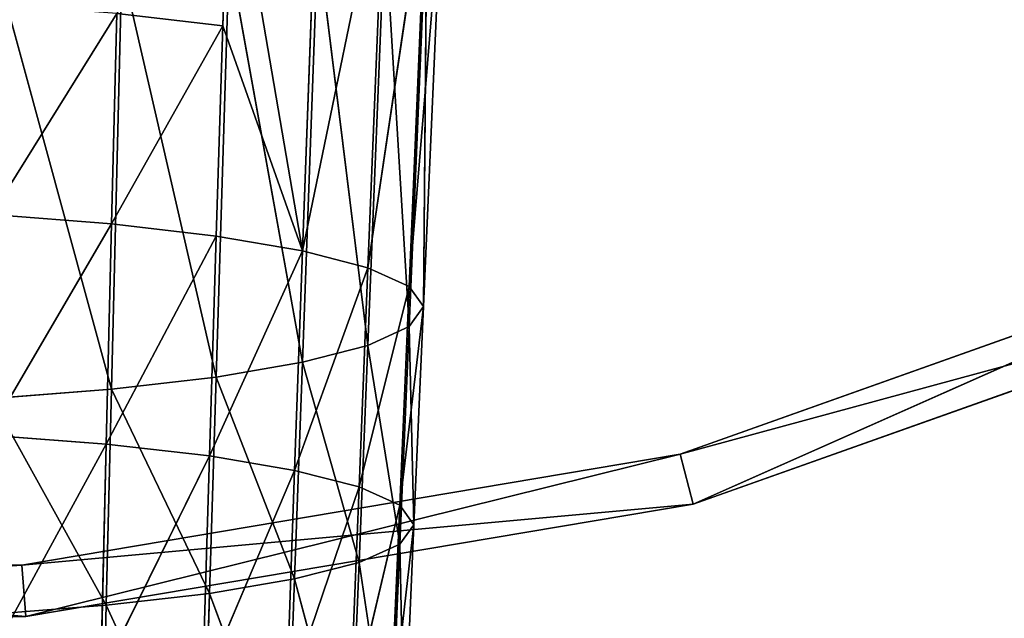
# Model space of a CAD drawing. Extents: x 382 to 531, y 0 to 277.
# Tile 427 of 656: x 463 to 482, y 90 to 102. Entities that reach past the tile are written whole.
import ezdxf

# ---------------------------------------------------------------- set-up
doc = ezdxf.new("R2010")
doc.units = 0
doc.header["$LTSCALE"] = 25.4
doc.layers.get('0').update_dxf_attribs({"color": 13, "linetype": 'CONTINUOUS'})

# ---------------------------------------------------------------- blocks, each defined once
blk = doc.blocks.new('NEWPORT-I-KINKIET-8157_STL')
at = {"color": 254}
for p, q in [((-35.56, 259.243, 186.8), (-48.634, 259.243, 186.703)), ((-48.634, 259.243, 186.703), (-35.56, 129.243, 186.8)), ((-48.634, 259.243, 186.703), (-35.56, 129.243, 186.8)), ((-48.634, 259.243, 186.703), (-35.64, 259.243, 185.804)), ((-48.634, 259.243, 186.703), (-35.64, 259.243, 185.804)), ((-35.56, 259.243, 186.8), (-48.634, 259.243, 186.703)), ((-35.64, 259.243, 185.804), (-48.539, 259.243, 185.707)), ((-35.64, 129.243, 185.804), (-48.539, 259.243, 185.707)), ((-35.64, 259.243, 185.804), (-48.539, 259.243, 185.707)), ((-35.64, 129.243, 185.804), (-48.539, 259.243, 185.707)), ((-35.56, 259.243, 186.8), (-35.64, 259.243, 185.804)), ((-35.56, 259.243, 186.8), (-35.64, 259.243, 185.804)), ((-22.92, 259.243, 183.659), (-35.64, 259.243, 185.804)), ((-22.92, 129.243, 183.659), (-35.64, 259.243, 185.804)), ((-22.92, 259.243, 183.659), (-35.64, 259.243, 185.804)), ((-22.92, 129.243, 183.659), (-35.64, 259.243, 185.804)), ((-35.64, 129.243, 185.804), (-35.64, 259.243, 185.804)), ((-35.64, 129.243, 185.804), (-35.64, 259.243, 185.804)), ((-22.668, 259.243, 184.627), (-35.56, 259.243, 186.8)), ((-35.56, 259.243, 186.8), (-22.668, 129.243, 184.627)), ((-35.56, 259.243, 186.8), (-22.668, 129.243, 184.627)), ((-35.56, 259.243, 186.8), (-35.56, 129.243, 186.8)), ((-35.56, 259.243, 186.8), (-35.56, 129.243, 186.8)), ((-35.56, 259.243, 186.8), (-22.92, 259.243, 183.659)), ((-35.56, 259.243, 186.8), (-22.92, 259.243, 183.659)), ((-22.668, 259.243, 184.627), (-35.56, 259.243, 186.8)), ((-22.668, 259.243, 184.627), (-22.92, 259.243, 183.659)), ((-22.668, 259.243, 184.627), (-22.92, 259.243, 183.659)), ((-10.766, 259.243, 179.338), (-22.92, 259.243, 183.659)), ((-10.766, 129.243, 179.338), (-22.92, 259.243, 183.659)), ((-10.766, 259.243, 179.338), (-22.92, 259.243, 183.659)), ((-10.766, 129.243, 179.338), (-22.92, 259.243, 183.659)), ((-22.92, 129.243, 183.659), (-22.92, 259.243, 183.659)), ((-22.92, 129.243, 183.659), (-22.92, 259.243, 183.659)), ((-10.35, 259.243, 180.247), (-22.668, 259.243, 184.627)), ((-22.668, 259.243, 184.627), (-10.35, 129.243, 180.247)), ((-22.668, 259.243, 184.627), (-10.35, 129.243, 180.247)), ((-22.668, 259.243, 184.627), (-22.668, 129.243, 184.627)), ((-22.668, 259.243, 184.627), (-22.668, 129.243, 184.627)), ((-22.668, 259.243, 184.627), (-10.766, 259.243, 179.338)), ((-22.668, 259.243, 184.627), (-10.766, 259.243, 179.338)), ((-10.35, 259.243, 180.247), (-22.668, 259.243, 184.627)), ((-48.634, 129.243, 186.703), (-35.56, 129.243, 186.8)), ((-48.634, 129.243, 186.703), (-35.56, 129.243, 186.8)), ((-35.56, 129.243, 186.8), (-48.539, 129.243, 185.707)), ((-48.539, 129.243, 185.707), (-35.64, 129.243, 185.804)), ((-35.56, 129.243, 186.8), (-48.539, 129.243, 185.707)), ((-48.539, 129.243, 185.707), (-35.64, 129.243, 185.804)), ((-22.668, 129.243, 184.627), (-35.64, 129.243, 185.804)), ((-35.64, 129.243, 185.804), (-22.92, 129.243, 183.659)), ((-22.668, 129.243, 184.627), (-35.64, 129.243, 185.804)), ((-35.56, 129.243, 186.8), (-35.64, 129.243, 185.804)), ((-35.56, 129.243, 186.8), (-35.64, 129.243, 185.804)), ((-35.64, 129.243, 185.804), (-22.92, 129.243, 183.659)), ((-35.56, 129.243, 186.8), (-22.668, 129.243, 184.627)), ((-35.56, 129.243, 186.8), (-22.668, 129.243, 184.627)), ((-10.35, 129.243, 180.247), (-22.92, 129.243, 183.659)), ((-22.92, 129.243, 183.659), (-10.766, 129.243, 179.338)), ((-10.35, 129.243, 180.247), (-22.92, 129.243, 183.659)), ((-22.668, 129.243, 184.627), (-22.92, 129.243, 183.659)), ((-22.668, 129.243, 184.627), (-22.92, 129.243, 183.659)), ((-22.92, 129.243, 183.659), (-10.766, 129.243, 179.338)), ((-22.668, 129.243, 184.627), (-10.35, 129.243, 180.247)), ((-22.668, 129.243, 184.627), (-10.35, 129.243, 180.247))]:
    blk.add_line(p, q, dxfattribs=at)
at = {"color": 7}
for p, q in [((-34.008, 86.537, 183.465), (-36.369, 89.52, 187.791)), ((-34.008, 86.537, 183.465), (-36.369, 89.52, 187.791)), ((-34.113, 88.223, 187.952), (-34.008, 86.537, 183.465)), ((-32.013, 84.787, 183.695), (-34.113, 88.223, 187.952)), ((-32.013, 84.787, 183.695), (-34.113, 88.223, 187.952)), ((-34.113, 88.223, 187.952), (-34.008, 86.537, 183.465)), ((-34.008, 86.537, 183.465), (-36.296, 87.856, 183.291)), ((-34.008, 86.537, 183.465), (-36.296, 87.856, 183.291)), ((-33.904, 84.425, 179.21), (-36.296, 87.856, 183.291)), ((-33.904, 84.425, 179.21), (-36.296, 87.856, 183.291)), ((-34.008, 86.537, 183.465), (-33.904, 84.425, 179.21)), ((-32.013, 84.787, 183.695), (-34.008, 86.537, 183.465)), ((-32.013, 84.787, 183.695), (-34.008, 86.537, 183.465)), ((-31.883, 82.651, 179.446), (-34.008, 86.537, 183.465)), ((-31.883, 82.651, 179.446), (-34.008, 86.537, 183.465)), ((-34.008, 86.537, 183.465), (-33.904, 84.425, 179.21)), ((-32.013, 84.787, 183.695), (-32.147, 86.503, 188.166)), ((-32.147, 86.503, 188.166), (-30.368, 82.664, 183.974)), ((-32.147, 86.503, 188.166), (-30.368, 82.664, 183.974)), ((-32.013, 84.787, 183.695), (-32.147, 86.503, 188.166)), ((-33.904, 84.425, 179.21), (-36.224, 85.763, 179.031)), ((-33.904, 84.425, 179.21), (-36.224, 85.763, 179.031)), ((-33.804, 81.963, 175.146), (-36.224, 85.763, 179.031)), ((-33.804, 81.963, 175.146), (-36.224, 85.763, 179.031)), ((-31.883, 82.651, 179.446), (-32.013, 84.787, 183.695)), ((-32.013, 84.787, 183.695), (-30.214, 80.498, 179.732)), ((-32.013, 84.787, 183.695), (-30.214, 80.498, 179.732)), ((-32.013, 84.787, 183.695), (-30.368, 82.664, 183.974)), ((-32.013, 84.787, 183.695), (-30.368, 82.664, 183.974)), ((-31.883, 82.651, 179.446), (-32.013, 84.787, 183.695)), ((-33.904, 84.425, 179.21), (-33.804, 81.963, 175.146)), ((-31.883, 82.651, 179.446), (-33.904, 84.425, 179.21)), ((-31.883, 82.651, 179.446), (-33.904, 84.425, 179.21)), ((-31.755, 80.169, 175.38), (-33.904, 84.425, 179.21)), ((-31.755, 80.169, 175.38), (-33.904, 84.425, 179.21)), ((-33.904, 84.425, 179.21), (-33.804, 81.963, 175.146)), ((-30.524, 84.416, 188.425), (-30.368, 82.664, 183.974)), ((-29.125, 80.224, 184.294), (-30.524, 84.416, 188.425)), ((-29.125, 80.224, 184.294), (-30.524, 84.416, 188.425)), ((-30.524, 84.416, 188.425), (-30.368, 82.664, 183.974)), ((-31.755, 80.169, 175.38), (-31.883, 82.651, 179.446)), ((-31.883, 82.651, 179.446), (-30.214, 80.498, 179.732)), ((-31.883, 82.651, 179.446), (-30.214, 80.498, 179.732)), ((-31.755, 80.169, 175.38), (-31.883, 82.651, 179.446)), ((-30.368, 82.664, 183.974), (-30.214, 80.498, 179.732)), ((-29.125, 80.224, 184.294), (-30.368, 82.664, 183.974)), ((-29.125, 80.224, 184.294), (-30.368, 82.664, 183.974)), ((-28.954, 78.024, 180.06), (-30.368, 82.664, 183.974)), ((-28.954, 78.024, 180.06), (-30.368, 82.664, 183.974)), ((-30.368, 82.664, 183.974), (-30.214, 80.498, 179.732)), ((-28.339, 77.523, 184.646), (-29.299, 82.018, 188.721)), ((-28.339, 77.523, 184.646), (-29.299, 82.018, 188.721)), ((-29.125, 80.224, 184.294), (-29.299, 82.018, 188.721)), ((-29.125, 80.224, 184.294), (-29.299, 82.018, 188.721)), ((-31.755, 80.169, 175.38), (-33.804, 81.963, 175.146)), ((-31.755, 80.169, 175.38), (-33.804, 81.963, 175.146)), ((-31.755, 80.169, 175.38), (-30.214, 80.498, 179.732)), ((-31.755, 80.169, 175.38), (-30.214, 80.498, 179.732)), ((-30.214, 80.498, 179.732), (-31.633, 77.419, 171.453)), ((-30.214, 80.498, 179.732), (-31.633, 77.419, 171.453)), ((-30.214, 80.498, 179.732), (-29.921, 75.224, 171.722)), ((-28.954, 78.024, 180.06), (-30.214, 80.498, 179.732)), ((-28.954, 78.024, 180.06), (-30.214, 80.498, 179.732)), ((-28.629, 72.702, 172.03), (-30.214, 80.498, 179.732)), ((-28.629, 72.702, 172.03), (-30.214, 80.498, 179.732)), ((-30.214, 80.498, 179.732), (-29.921, 75.224, 171.722)), ((-31.633, 77.419, 171.453), (-31.755, 80.169, 175.38)), ((-31.633, 77.419, 171.453), (-31.755, 80.169, 175.38)), ((-28.339, 77.523, 184.646), (-29.125, 80.224, 184.294)), ((-28.339, 77.523, 184.646), (-29.125, 80.224, 184.294)), ((-28.158, 75.285, 180.422), (-29.125, 80.224, 184.294)), ((-28.158, 75.285, 180.422), (-29.125, 80.224, 184.294)), ((-28.954, 78.024, 180.06), (-29.125, 80.224, 184.294)), ((-28.954, 78.024, 180.06), (-29.125, 80.224, 184.294)), ((-28.524, 79.363, 189.049), (-28.339, 77.523, 184.646)), ((-28.065, 74.618, 185.024), (-28.524, 79.363, 189.049)), ((-28.065, 74.618, 185.024), (-28.524, 79.363, 189.049)), ((-28.524, 79.363, 189.049), (-28.339, 77.523, 184.646)), ((-28.158, 75.285, 180.422), (-28.954, 78.024, 180.06)), ((-28.158, 75.285, 180.422), (-28.954, 78.024, 180.06)), ((-27.812, 69.912, 172.37), (-28.954, 78.024, 180.06)), ((-27.812, 69.912, 172.37), (-28.954, 78.024, 180.06)), ((-28.629, 72.702, 172.03), (-28.954, 78.024, 180.06)), ((-28.629, 72.702, 172.03), (-28.954, 78.024, 180.06)), ((-28.339, 77.523, 184.646), (-28.158, 75.285, 180.422)), ((-28.065, 74.618, 185.024), (-28.339, 77.523, 184.646)), ((-28.065, 74.618, 185.024), (-28.339, 77.523, 184.646)), ((-27.88, 72.34, 180.809), (-28.339, 77.523, 184.646)), ((-27.88, 72.34, 180.809), (-28.339, 77.523, 184.646)), ((-28.339, 77.523, 184.646), (-28.158, 75.285, 180.422)), ((-28.339, 71.714, 185.401), (-28.254, 76.509, 189.399)), ((-28.339, 71.714, 185.401), (-28.254, 76.509, 189.399)), ((-28.065, 74.618, 185.024), (-28.254, 76.509, 189.399)), ((-28.065, 74.618, 185.024), (-28.254, 76.509, 189.399)), ((-28.158, 75.285, 180.422), (-27.812, 69.912, 172.37)), ((-27.88, 72.34, 180.809), (-28.158, 75.285, 180.422)), ((-27.88, 72.34, 180.809), (-28.158, 75.285, 180.422)), ((-27.527, 66.911, 172.734), (-28.158, 75.285, 180.422)), ((-27.527, 66.911, 172.734), (-28.158, 75.285, 180.422)), ((-28.158, 75.285, 180.422), (-27.812, 69.912, 172.37)), ((-28.339, 71.714, 185.401), (-28.065, 74.618, 185.024)), ((-28.339, 71.714, 185.401), (-28.065, 74.618, 185.024)), ((-28.158, 69.395, 181.196), (-28.065, 74.618, 185.024)), ((-28.158, 69.395, 181.196), (-28.065, 74.618, 185.024)), ((-27.88, 72.34, 180.809), (-28.065, 74.618, 185.024)), ((-27.88, 72.34, 180.809), (-28.065, 74.618, 185.024)), ((-29.125, 69.015, 185.754), (-28.524, 73.655, 189.75)), ((-29.125, 69.015, 185.754), (-28.524, 73.655, 189.75)), ((-28.524, 73.655, 189.75), (-28.339, 71.714, 185.401)), ((-28.524, 73.655, 189.75), (-28.339, 71.714, 185.401)), ((-28.158, 69.395, 181.196), (-27.88, 72.34, 180.809)), ((-28.158, 69.395, 181.196), (-27.88, 72.34, 180.809)), ((-27.812, 63.911, 173.097), (-27.88, 72.34, 180.809)), ((-27.812, 63.911, 173.097), (-27.88, 72.34, 180.809)), ((-27.527, 66.911, 172.734), (-27.88, 72.34, 180.809)), ((-27.527, 66.911, 172.734), (-27.88, 72.34, 180.809)), ((-29.125, 69.015, 185.754), (-28.339, 71.714, 185.401)), ((-29.125, 69.015, 185.754), (-28.339, 71.714, 185.401)), ((-28.954, 66.659, 181.558), (-28.339, 71.714, 185.401)), ((-28.954, 66.659, 181.558), (-28.339, 71.714, 185.401)), ((-28.339, 71.714, 185.401), (-28.158, 69.395, 181.196)), ((-28.339, 71.714, 185.401), (-28.158, 69.395, 181.196)), ((-30.368, 66.577, 186.073), (-29.299, 71.003, 190.077)), ((-30.368, 66.577, 186.073), (-29.299, 71.003, 190.077)), ((-29.125, 69.015, 185.754), (-29.299, 71.003, 190.077)), ((-29.125, 69.015, 185.754), (-29.299, 71.003, 190.077)), ((-28.954, 66.659, 181.558), (-28.158, 69.395, 181.196)), ((-28.954, 66.659, 181.558), (-28.158, 69.395, 181.196)), ((-28.629, 61.122, 173.437), (-28.158, 69.395, 181.196)), ((-28.629, 61.122, 173.437), (-28.158, 69.395, 181.196)), ((-28.158, 69.395, 181.196), (-27.812, 63.911, 173.097)), ((-28.158, 69.395, 181.196), (-27.812, 63.911, 173.097)), ((-30.368, 66.577, 186.073), (-29.125, 69.015, 185.754)), ((-30.368, 66.577, 186.073), (-29.125, 69.015, 185.754)), ((-30.214, 64.187, 181.885), (-29.125, 69.015, 185.754)), ((-30.214, 64.187, 181.885), (-29.125, 69.015, 185.754)), ((-28.954, 66.659, 181.558), (-29.125, 69.015, 185.754)), ((-28.954, 66.659, 181.558), (-29.125, 69.015, 185.754)), ((-32.013, 64.456, 186.352), (-30.524, 68.607, 190.374)), ((-32.013, 64.456, 186.352), (-30.524, 68.607, 190.374)), ((-30.524, 68.607, 190.374), (-30.368, 66.577, 186.073)), ((-30.524, 68.607, 190.374), (-30.368, 66.577, 186.073)), ((-32.013, 64.456, 186.352), (-30.368, 66.577, 186.073)), ((-32.013, 64.456, 186.352), (-30.368, 66.577, 186.073)), ((-31.883, 62.036, 182.171), (-30.368, 66.577, 186.073)), ((-31.883, 62.036, 182.171), (-30.368, 66.577, 186.073)), ((-30.368, 66.577, 186.073), (-30.214, 64.187, 181.885)), ((-30.368, 66.577, 186.073), (-30.214, 64.187, 181.885)), ((-30.214, 64.187, 181.885), (-28.954, 66.659, 181.558)), ((-30.214, 64.187, 181.885), (-28.954, 66.659, 181.558)), ((-29.921, 58.602, 173.745), (-28.954, 66.659, 181.558)), ((-29.921, 58.602, 173.745), (-28.954, 66.659, 181.558)), ((-28.629, 61.122, 173.437), (-28.954, 66.659, 181.558)), ((-28.629, 61.122, 173.437), (-28.954, 66.659, 181.558)), ((-34.008, 62.707, 186.582), (-32.147, 66.521, 190.633)), ((-34.008, 62.707, 186.582), (-32.147, 66.521, 190.633)), ((-32.013, 64.456, 186.352), (-32.147, 66.521, 190.633)), ((-32.013, 64.456, 186.352), (-32.147, 66.521, 190.633)), ((-34.113, 64.802, 190.846), (-34.008, 62.707, 186.582)), ((-34.113, 64.802, 190.846), (-34.008, 62.707, 186.582)), ((-34.008, 62.707, 186.582), (-32.013, 64.456, 186.352)), ((-34.008, 62.707, 186.582), (-32.013, 64.456, 186.352)), ((-33.904, 60.263, 182.407), (-32.013, 64.456, 186.352)), ((-33.904, 60.263, 182.407), (-32.013, 64.456, 186.352)), ((-31.883, 62.036, 182.171), (-32.013, 64.456, 186.352)), ((-31.883, 62.036, 182.171), (-32.013, 64.456, 186.352)), ((-31.883, 62.036, 182.171), (-30.214, 64.187, 181.885)), ((-31.883, 62.036, 182.171), (-30.214, 64.187, 181.885)), ((-31.633, 56.409, 174.014), (-30.214, 64.187, 181.885)), ((-31.633, 56.409, 174.014), (-30.214, 64.187, 181.885)), ((-30.214, 64.187, 181.885), (-29.921, 58.602, 173.745)), ((-30.214, 64.187, 181.885), (-29.921, 58.602, 173.745)), ((-36.296, 61.386, 186.756), (-34.008, 62.707, 186.582)), ((-36.296, 61.386, 186.756), (-34.008, 62.707, 186.582)), ((-36.224, 58.924, 182.586), (-34.008, 62.707, 186.582)), ((-36.224, 58.924, 182.586), (-34.008, 62.707, 186.582)), ((-34.008, 62.707, 186.582), (-33.904, 60.263, 182.407)), ((-34.008, 62.707, 186.582), (-33.904, 60.263, 182.407)), ((-33.904, 60.263, 182.407), (-31.883, 62.036, 182.171)), ((-33.904, 60.263, 182.407), (-31.883, 62.036, 182.171)), ((-33.707, 54.602, 174.237), (-31.883, 62.036, 182.171)), ((-33.707, 54.602, 174.237), (-31.883, 62.036, 182.171)), ((-31.633, 56.409, 174.014), (-31.883, 62.036, 182.171)), ((-31.633, 56.409, 174.014), (-31.883, 62.036, 182.171)), ((-36.224, 58.924, 182.586), (-33.904, 60.263, 182.407)), ((-36.224, 58.924, 182.586), (-33.904, 60.263, 182.407)), ((-36.087, 53.236, 174.404), (-33.904, 60.263, 182.407)), ((-36.087, 53.236, 174.404), (-33.904, 60.263, 182.407)), ((-33.904, 60.263, 182.407), (-33.707, 54.602, 174.237)), ((-33.904, 60.263, 182.407), (-33.707, 54.602, 174.237))]:
    blk.add_line(p, q, dxfattribs=at)
at = {"color": 254}
mesh = blk.add_polyface(dxfattribs=at)
corners = [(-35.56, 259.243, 186.8), (-48.634, 259.243, 186.703), (-35.56, 129.243, 186.8)]
mesh.append_faces([[corners[k] for k in face] for face in [(0, 1, 2)]], dxfattribs={"color": 254})
mesh = blk.add_polyface(dxfattribs=at)
corners = [(-35.56, 129.243, 186.8), (-48.634, 259.243, 186.703), (-48.634, 129.243, 186.703)]
mesh.append_faces([[corners[k] for k in face] for face in [(0, 1, 2)]], dxfattribs={"color": 254})
mesh = blk.add_polyface(dxfattribs=at)
corners = [(-48.634, 259.243, 186.703), (-35.64, 259.243, 185.804), (-48.539, 259.243, 185.707)]
mesh.append_faces([[corners[k] for k in face] for face in [(0, 1, 2)]], dxfattribs={"color": 254})
mesh = blk.add_polyface(dxfattribs=at)
corners = [(-35.56, 259.243, 186.8), (-35.64, 259.243, 185.804), (-48.634, 259.243, 186.703)]
mesh.append_faces([[corners[k] for k in face] for face in [(0, 1, 2)]], dxfattribs={"color": 254})
mesh = blk.add_polyface(dxfattribs=at)
corners = [(-35.64, 129.243, 185.804), (-48.539, 259.243, 185.707), (-35.64, 259.243, 185.804)]
mesh.append_faces([[corners[k] for k in face] for face in [(0, 1, 2)]], dxfattribs={"color": 254})
mesh = blk.add_polyface(dxfattribs=at)
corners = [(-35.64, 129.243, 185.804), (-48.539, 129.243, 185.707), (-48.539, 259.243, 185.707)]
mesh.append_faces([[corners[k] for k in face] for face in [(0, 1, 2)]], dxfattribs={"color": 254})
mesh = blk.add_polyface(dxfattribs=at)
corners = [(-35.56, 259.243, 186.8), (-22.92, 259.243, 183.659), (-35.64, 259.243, 185.804)]
mesh.append_faces([[corners[k] for k in face] for face in [(0, 1, 2)]], dxfattribs={"color": 254})
mesh = blk.add_polyface(dxfattribs=at)
corners = [(-22.92, 129.243, 183.659), (-35.64, 259.243, 185.804), (-22.92, 259.243, 183.659)]
mesh.append_faces([[corners[k] for k in face] for face in [(0, 1, 2)]], dxfattribs={"color": 254})
mesh = blk.add_polyface(dxfattribs=at)
corners = [(-22.92, 129.243, 183.659), (-35.64, 129.243, 185.804), (-35.64, 259.243, 185.804)]
mesh.append_faces([[corners[k] for k in face] for face in [(0, 1, 2)]], dxfattribs={"color": 254})
mesh = blk.add_polyface(dxfattribs=at)
corners = [(-22.668, 259.243, 184.627), (-35.56, 259.243, 186.8), (-22.668, 129.243, 184.627)]
mesh.append_faces([[corners[k] for k in face] for face in [(0, 1, 2)]], dxfattribs={"color": 254})
mesh = blk.add_polyface(dxfattribs=at)
corners = [(-22.668, 129.243, 184.627), (-35.56, 259.243, 186.8), (-35.56, 129.243, 186.8)]
mesh.append_faces([[corners[k] for k in face] for face in [(0, 1, 2)]], dxfattribs={"color": 254})
mesh = blk.add_polyface(dxfattribs=at)
corners = [(-35.56, 259.243, 186.8), (-22.668, 259.243, 184.627), (-22.92, 259.243, 183.659)]
mesh.append_faces([[corners[k] for k in face] for face in [(0, 1, 2)]], dxfattribs={"color": 254})
mesh = blk.add_polyface(dxfattribs=at)
corners = [(-22.668, 259.243, 184.627), (-10.766, 259.243, 179.338), (-22.92, 259.243, 183.659)]
mesh.append_faces([[corners[k] for k in face] for face in [(0, 1, 2)]], dxfattribs={"color": 254})
mesh = blk.add_polyface(dxfattribs=at)
corners = [(-10.766, 129.243, 179.338), (-22.92, 259.243, 183.659), (-10.766, 259.243, 179.338)]
mesh.append_faces([[corners[k] for k in face] for face in [(0, 1, 2)]], dxfattribs={"color": 254})
mesh = blk.add_polyface(dxfattribs=at)
corners = [(-10.766, 129.243, 179.338), (-22.92, 129.243, 183.659), (-22.92, 259.243, 183.659)]
mesh.append_faces([[corners[k] for k in face] for face in [(0, 1, 2)]], dxfattribs={"color": 254})
mesh = blk.add_polyface(dxfattribs=at)
corners = [(-10.35, 259.243, 180.247), (-22.668, 259.243, 184.627), (-10.35, 129.243, 180.247)]
mesh.append_faces([[corners[k] for k in face] for face in [(0, 1, 2)]], dxfattribs={"color": 254})
mesh = blk.add_polyface(dxfattribs=at)
corners = [(-10.35, 129.243, 180.247), (-22.668, 259.243, 184.627), (-22.668, 129.243, 184.627)]
mesh.append_faces([[corners[k] for k in face] for face in [(0, 1, 2)]], dxfattribs={"color": 254})
mesh = blk.add_polyface(dxfattribs=at)
corners = [(-22.668, 259.243, 184.627), (-10.35, 259.243, 180.247), (-10.766, 259.243, 179.338)]
mesh.append_faces([[corners[k] for k in face] for face in [(0, 1, 2)]], dxfattribs={"color": 254})
mesh = blk.add_polyface(dxfattribs=at)
corners = [(-35.56, 129.243, 186.8), (-48.634, 129.243, 186.703), (-48.539, 129.243, 185.707)]
mesh.append_faces([[corners[k] for k in face] for face in [(0, 1, 2)]], dxfattribs={"color": 254})
mesh = blk.add_polyface(dxfattribs=at)
corners = [(-35.56, 129.243, 186.8), (-48.539, 129.243, 185.707), (-35.64, 129.243, 185.804)]
mesh.append_faces([[corners[k] for k in face] for face in [(0, 1, 2)]], dxfattribs={"color": 254})
mesh = blk.add_polyface(dxfattribs=at)
corners = [(-35.64, 129.243, 185.804), (-22.92, 129.243, 183.659), (-22.668, 129.243, 184.627)]
mesh.append_faces([[corners[k] for k in face] for face in [(0, 1, 2)]], dxfattribs={"color": 254})
mesh = blk.add_polyface(dxfattribs=at)
corners = [(-35.56, 129.243, 186.8), (-35.64, 129.243, 185.804), (-22.668, 129.243, 184.627)]
mesh.append_faces([[corners[k] for k in face] for face in [(0, 1, 2)]], dxfattribs={"color": 254})
mesh = blk.add_polyface(dxfattribs=at)
corners = [(-22.92, 129.243, 183.659), (-10.766, 129.243, 179.338), (-10.35, 129.243, 180.247)]
mesh.append_faces([[corners[k] for k in face] for face in [(0, 1, 2)]], dxfattribs={"color": 254})
mesh = blk.add_polyface(dxfattribs=at)
corners = [(-22.668, 129.243, 184.627), (-22.92, 129.243, 183.659), (-10.35, 129.243, 180.247)]
mesh.append_faces([[corners[k] for k in face] for face in [(0, 1, 2)]], dxfattribs={"color": 254})
at = {"color": 7}
mesh = blk.add_polyface(dxfattribs=at)
corners = [(-34.113, 88.223, 187.952), (-34.008, 86.537, 183.465), (-36.369, 89.52, 187.791)]
mesh.append_faces([[corners[k] for k in face] for face in [(0, 1, 2)]], dxfattribs={"color": 7})
mesh = blk.add_polyface(dxfattribs=at)
corners = [(-36.369, 89.52, 187.791), (-34.008, 86.537, 183.465), (-36.296, 87.856, 183.291)]
mesh.append_faces([[corners[k] for k in face] for face in [(0, 1, 2)]], dxfattribs={"color": 7})
mesh = blk.add_polyface(dxfattribs=at)
corners = [(-32.147, 86.503, 188.166), (-32.013, 84.787, 183.695), (-34.113, 88.223, 187.952)]
mesh.append_faces([[corners[k] for k in face] for face in [(0, 1, 2)]], dxfattribs={"color": 7})
mesh = blk.add_polyface(dxfattribs=at)
corners = [(-34.113, 88.223, 187.952), (-32.013, 84.787, 183.695), (-34.008, 86.537, 183.465)]
mesh.append_faces([[corners[k] for k in face] for face in [(0, 1, 2)]], dxfattribs={"color": 7})
mesh = blk.add_polyface(dxfattribs=at)
corners = [(-34.008, 86.537, 183.465), (-33.904, 84.425, 179.21), (-36.296, 87.856, 183.291)]
mesh.append_faces([[corners[k] for k in face] for face in [(0, 1, 2)]], dxfattribs={"color": 7})
mesh = blk.add_polyface(dxfattribs=at)
corners = [(-36.296, 87.856, 183.291), (-33.904, 84.425, 179.21), (-36.224, 85.763, 179.031)]
mesh.append_faces([[corners[k] for k in face] for face in [(0, 1, 2)]], dxfattribs={"color": 7})
mesh = blk.add_polyface(dxfattribs=at)
corners = [(-32.013, 84.787, 183.695), (-31.883, 82.651, 179.446), (-34.008, 86.537, 183.465)]
mesh.append_faces([[corners[k] for k in face] for face in [(0, 1, 2)]], dxfattribs={"color": 7})
mesh = blk.add_polyface(dxfattribs=at)
corners = [(-34.008, 86.537, 183.465), (-31.883, 82.651, 179.446), (-33.904, 84.425, 179.21)]
mesh.append_faces([[corners[k] for k in face] for face in [(0, 1, 2)]], dxfattribs={"color": 7})
mesh = blk.add_polyface(dxfattribs=at)
corners = [(-32.147, 86.503, 188.166), (-30.368, 82.664, 183.974), (-32.013, 84.787, 183.695)]
mesh.append_faces([[corners[k] for k in face] for face in [(0, 1, 2)]], dxfattribs={"color": 7})
mesh = blk.add_polyface(dxfattribs=at)
corners = [(-32.147, 86.503, 188.166), (-30.524, 84.416, 188.425), (-30.368, 82.664, 183.974)]
mesh.append_faces([[corners[k] for k in face] for face in [(0, 1, 2)]], dxfattribs={"color": 7})
mesh = blk.add_polyface(dxfattribs=at)
corners = [(-33.904, 84.425, 179.21), (-33.804, 81.963, 175.146), (-36.224, 85.763, 179.031)]
mesh.append_faces([[corners[k] for k in face] for face in [(0, 1, 2)]], dxfattribs={"color": 7})
mesh = blk.add_polyface(dxfattribs=at)
corners = [(-36.224, 85.763, 179.031), (-33.804, 81.963, 175.146), (-36.154, 83.315, 174.97)]
mesh.append_faces([[corners[k] for k in face] for face in [(0, 1, 2)]], dxfattribs={"color": 7})
mesh = blk.add_polyface(dxfattribs=at)
corners = [(-32.013, 84.787, 183.695), (-30.214, 80.498, 179.732), (-31.883, 82.651, 179.446)]
mesh.append_faces([[corners[k] for k in face] for face in [(0, 1, 2)]], dxfattribs={"color": 7})
mesh = blk.add_polyface(dxfattribs=at)
corners = [(-32.013, 84.787, 183.695), (-30.368, 82.664, 183.974), (-30.214, 80.498, 179.732)]
mesh.append_faces([[corners[k] for k in face] for face in [(0, 1, 2)]], dxfattribs={"color": 7})
mesh = blk.add_polyface(dxfattribs=at)
corners = [(-31.883, 82.651, 179.446), (-31.755, 80.169, 175.38), (-33.904, 84.425, 179.21)]
mesh.append_faces([[corners[k] for k in face] for face in [(0, 1, 2)]], dxfattribs={"color": 7})
mesh = blk.add_polyface(dxfattribs=at)
corners = [(-33.904, 84.425, 179.21), (-31.755, 80.169, 175.38), (-33.804, 81.963, 175.146)]
mesh.append_faces([[corners[k] for k in face] for face in [(0, 1, 2)]], dxfattribs={"color": 7})
mesh = blk.add_polyface(dxfattribs=at)
corners = [(-30.524, 84.416, 188.425), (-29.299, 82.018, 188.721), (-29.125, 80.224, 184.294)]
mesh.append_faces([[corners[k] for k in face] for face in [(0, 1, 2)]], dxfattribs={"color": 7})
mesh = blk.add_polyface(dxfattribs=at)
corners = [(-30.524, 84.416, 188.425), (-29.125, 80.224, 184.294), (-30.368, 82.664, 183.974)]
mesh.append_faces([[corners[k] for k in face] for face in [(0, 1, 2)]], dxfattribs={"color": 7})
mesh = blk.add_polyface(dxfattribs=at)
corners = [(-31.883, 82.651, 179.446), (-30.214, 80.498, 179.732), (-31.755, 80.169, 175.38)]
mesh.append_faces([[corners[k] for k in face] for face in [(0, 1, 2)]], dxfattribs={"color": 7})
mesh = blk.add_polyface(dxfattribs=at)
corners = [(-30.368, 82.664, 183.974), (-29.125, 80.224, 184.294), (-28.954, 78.024, 180.06)]
mesh.append_faces([[corners[k] for k in face] for face in [(0, 1, 2)]], dxfattribs={"color": 7})
mesh = blk.add_polyface(dxfattribs=at)
corners = [(-30.368, 82.664, 183.974), (-28.954, 78.024, 180.06), (-30.214, 80.498, 179.732)]
mesh.append_faces([[corners[k] for k in face] for face in [(0, 1, 2)]], dxfattribs={"color": 7})
mesh = blk.add_polyface(dxfattribs=at)
corners = [(-29.299, 82.018, 188.721), (-28.524, 79.363, 189.049), (-28.339, 77.523, 184.646)]
mesh.append_faces([[corners[k] for k in face] for face in [(0, 1, 2)]], dxfattribs={"color": 7})
mesh = blk.add_polyface(dxfattribs=at)
corners = [(-29.299, 82.018, 188.721), (-28.339, 77.523, 184.646), (-29.125, 80.224, 184.294)]
mesh.append_faces([[corners[k] for k in face] for face in [(0, 1, 2)]], dxfattribs={"color": 7})
mesh = blk.add_polyface(dxfattribs=at)
corners = [(-31.755, 80.169, 175.38), (-31.633, 77.419, 171.453), (-33.804, 81.963, 175.146)]
mesh.append_faces([[corners[k] for k in face] for face in [(0, 1, 2)]], dxfattribs={"color": 7})
mesh = blk.add_polyface(dxfattribs=at)
corners = [(-30.214, 80.498, 179.732), (-31.633, 77.419, 171.453), (-31.755, 80.169, 175.38)]
mesh.append_faces([[corners[k] for k in face] for face in [(0, 1, 2)]], dxfattribs={"color": 7})
mesh = blk.add_polyface(dxfattribs=at)
corners = [(-30.214, 80.498, 179.732), (-29.921, 75.224, 171.722), (-31.633, 77.419, 171.453)]
mesh.append_faces([[corners[k] for k in face] for face in [(0, 1, 2)]], dxfattribs={"color": 7})
mesh = blk.add_polyface(dxfattribs=at)
corners = [(-30.214, 80.498, 179.732), (-28.954, 78.024, 180.06), (-28.629, 72.702, 172.03)]
mesh.append_faces([[corners[k] for k in face] for face in [(0, 1, 2)]], dxfattribs={"color": 7})
mesh = blk.add_polyface(dxfattribs=at)
corners = [(-30.214, 80.498, 179.732), (-28.629, 72.702, 172.03), (-29.921, 75.224, 171.722)]
mesh.append_faces([[corners[k] for k in face] for face in [(0, 1, 2)]], dxfattribs={"color": 7})
mesh = blk.add_polyface(dxfattribs=at)
corners = [(-29.125, 80.224, 184.294), (-28.339, 77.523, 184.646), (-28.158, 75.285, 180.422)]
mesh.append_faces([[corners[k] for k in face] for face in [(0, 1, 2)]], dxfattribs={"color": 7})
mesh = blk.add_polyface(dxfattribs=at)
corners = [(-29.125, 80.224, 184.294), (-28.158, 75.285, 180.422), (-28.954, 78.024, 180.06)]
mesh.append_faces([[corners[k] for k in face] for face in [(0, 1, 2)]], dxfattribs={"color": 7})
mesh = blk.add_polyface(dxfattribs=at)
corners = [(-28.524, 79.363, 189.049), (-28.254, 76.509, 189.399), (-28.065, 74.618, 185.024)]
mesh.append_faces([[corners[k] for k in face] for face in [(0, 1, 2)]], dxfattribs={"color": 7})
mesh = blk.add_polyface(dxfattribs=at)
corners = [(-28.524, 79.363, 189.049), (-28.065, 74.618, 185.024), (-28.339, 77.523, 184.646)]
mesh.append_faces([[corners[k] for k in face] for face in [(0, 1, 2)]], dxfattribs={"color": 7})
mesh = blk.add_polyface(dxfattribs=at)
corners = [(-28.954, 78.024, 180.06), (-28.158, 75.285, 180.422), (-27.812, 69.912, 172.37)]
mesh.append_faces([[corners[k] for k in face] for face in [(0, 1, 2)]], dxfattribs={"color": 7})
mesh = blk.add_polyface(dxfattribs=at)
corners = [(-28.954, 78.024, 180.06), (-27.812, 69.912, 172.37), (-28.629, 72.702, 172.03)]
mesh.append_faces([[corners[k] for k in face] for face in [(0, 1, 2)]], dxfattribs={"color": 7})
mesh = blk.add_polyface(dxfattribs=at)
corners = [(-28.339, 77.523, 184.646), (-28.065, 74.618, 185.024), (-27.88, 72.34, 180.809)]
mesh.append_faces([[corners[k] for k in face] for face in [(0, 1, 2)]], dxfattribs={"color": 7})
mesh = blk.add_polyface(dxfattribs=at)
corners = [(-28.339, 77.523, 184.646), (-27.88, 72.34, 180.809), (-28.158, 75.285, 180.422)]
mesh.append_faces([[corners[k] for k in face] for face in [(0, 1, 2)]], dxfattribs={"color": 7})
mesh = blk.add_polyface(dxfattribs=at)
corners = [(-28.254, 76.509, 189.399), (-28.524, 73.655, 189.75), (-28.339, 71.714, 185.401)]
mesh.append_faces([[corners[k] for k in face] for face in [(0, 1, 2)]], dxfattribs={"color": 7})
mesh = blk.add_polyface(dxfattribs=at)
corners = [(-28.254, 76.509, 189.399), (-28.339, 71.714, 185.401), (-28.065, 74.618, 185.024)]
mesh.append_faces([[corners[k] for k in face] for face in [(0, 1, 2)]], dxfattribs={"color": 7})
mesh = blk.add_polyface(dxfattribs=at)
corners = [(-28.158, 75.285, 180.422), (-27.88, 72.34, 180.809), (-27.527, 66.911, 172.734)]
mesh.append_faces([[corners[k] for k in face] for face in [(0, 1, 2)]], dxfattribs={"color": 7})
mesh = blk.add_polyface(dxfattribs=at)
corners = [(-28.158, 75.285, 180.422), (-27.527, 66.911, 172.734), (-27.812, 69.912, 172.37)]
mesh.append_faces([[corners[k] for k in face] for face in [(0, 1, 2)]], dxfattribs={"color": 7})
mesh = blk.add_polyface(dxfattribs=at)
corners = [(-28.065, 74.618, 185.024), (-28.339, 71.714, 185.401), (-28.158, 69.395, 181.196)]
mesh.append_faces([[corners[k] for k in face] for face in [(0, 1, 2)]], dxfattribs={"color": 7})
mesh = blk.add_polyface(dxfattribs=at)
corners = [(-28.065, 74.618, 185.024), (-28.158, 69.395, 181.196), (-27.88, 72.34, 180.809)]
mesh.append_faces([[corners[k] for k in face] for face in [(0, 1, 2)]], dxfattribs={"color": 7})
mesh = blk.add_polyface(dxfattribs=at)
corners = [(-28.524, 73.655, 189.75), (-29.299, 71.003, 190.077), (-29.125, 69.015, 185.754)]
mesh.append_faces([[corners[k] for k in face] for face in [(0, 1, 2)]], dxfattribs={"color": 7})
mesh = blk.add_polyface(dxfattribs=at)
corners = [(-28.524, 73.655, 189.75), (-29.125, 69.015, 185.754), (-28.339, 71.714, 185.401)]
mesh.append_faces([[corners[k] for k in face] for face in [(0, 1, 2)]], dxfattribs={"color": 7})
mesh = blk.add_polyface(dxfattribs=at)
corners = [(-27.88, 72.34, 180.809), (-28.158, 69.395, 181.196), (-27.812, 63.911, 173.097)]
mesh.append_faces([[corners[k] for k in face] for face in [(0, 1, 2)]], dxfattribs={"color": 7})
mesh = blk.add_polyface(dxfattribs=at)
corners = [(-27.88, 72.34, 180.809), (-27.812, 63.911, 173.097), (-27.527, 66.911, 172.734)]
mesh.append_faces([[corners[k] for k in face] for face in [(0, 1, 2)]], dxfattribs={"color": 7})
mesh = blk.add_polyface(dxfattribs=at)
corners = [(-28.339, 71.714, 185.401), (-29.125, 69.015, 185.754), (-28.954, 66.659, 181.558)]
mesh.append_faces([[corners[k] for k in face] for face in [(0, 1, 2)]], dxfattribs={"color": 7})
mesh = blk.add_polyface(dxfattribs=at)
corners = [(-28.339, 71.714, 185.401), (-28.954, 66.659, 181.558), (-28.158, 69.395, 181.196)]
mesh.append_faces([[corners[k] for k in face] for face in [(0, 1, 2)]], dxfattribs={"color": 7})
mesh = blk.add_polyface(dxfattribs=at)
corners = [(-29.299, 71.003, 190.077), (-30.524, 68.607, 190.374), (-30.368, 66.577, 186.073)]
mesh.append_faces([[corners[k] for k in face] for face in [(0, 1, 2)]], dxfattribs={"color": 7})
mesh = blk.add_polyface(dxfattribs=at)
corners = [(-29.299, 71.003, 190.077), (-30.368, 66.577, 186.073), (-29.125, 69.015, 185.754)]
mesh.append_faces([[corners[k] for k in face] for face in [(0, 1, 2)]], dxfattribs={"color": 7})
mesh = blk.add_polyface(dxfattribs=at)
corners = [(-28.158, 69.395, 181.196), (-28.954, 66.659, 181.558), (-28.629, 61.122, 173.437)]
mesh.append_faces([[corners[k] for k in face] for face in [(0, 1, 2)]], dxfattribs={"color": 7})
mesh = blk.add_polyface(dxfattribs=at)
corners = [(-28.158, 69.395, 181.196), (-28.629, 61.122, 173.437), (-27.812, 63.911, 173.097)]
mesh.append_faces([[corners[k] for k in face] for face in [(0, 1, 2)]], dxfattribs={"color": 7})
mesh = blk.add_polyface(dxfattribs=at)
corners = [(-29.125, 69.015, 185.754), (-30.368, 66.577, 186.073), (-30.214, 64.187, 181.885)]
mesh.append_faces([[corners[k] for k in face] for face in [(0, 1, 2)]], dxfattribs={"color": 7})
mesh = blk.add_polyface(dxfattribs=at)
corners = [(-29.125, 69.015, 185.754), (-30.214, 64.187, 181.885), (-28.954, 66.659, 181.558)]
mesh.append_faces([[corners[k] for k in face] for face in [(0, 1, 2)]], dxfattribs={"color": 7})
mesh = blk.add_polyface(dxfattribs=at)
corners = [(-30.524, 68.607, 190.374), (-32.147, 66.521, 190.633), (-32.013, 64.456, 186.352)]
mesh.append_faces([[corners[k] for k in face] for face in [(0, 1, 2)]], dxfattribs={"color": 7})
mesh = blk.add_polyface(dxfattribs=at)
corners = [(-30.524, 68.607, 190.374), (-32.013, 64.456, 186.352), (-30.368, 66.577, 186.073)]
mesh.append_faces([[corners[k] for k in face] for face in [(0, 1, 2)]], dxfattribs={"color": 7})
mesh = blk.add_polyface(dxfattribs=at)
corners = [(-30.368, 66.577, 186.073), (-32.013, 64.456, 186.352), (-31.883, 62.036, 182.171)]
mesh.append_faces([[corners[k] for k in face] for face in [(0, 1, 2)]], dxfattribs={"color": 7})
mesh = blk.add_polyface(dxfattribs=at)
corners = [(-30.368, 66.577, 186.073), (-31.883, 62.036, 182.171), (-30.214, 64.187, 181.885)]
mesh.append_faces([[corners[k] for k in face] for face in [(0, 1, 2)]], dxfattribs={"color": 7})
mesh = blk.add_polyface(dxfattribs=at)
corners = [(-28.954, 66.659, 181.558), (-30.214, 64.187, 181.885), (-29.921, 58.602, 173.745)]
mesh.append_faces([[corners[k] for k in face] for face in [(0, 1, 2)]], dxfattribs={"color": 7})
mesh = blk.add_polyface(dxfattribs=at)
corners = [(-28.954, 66.659, 181.558), (-29.921, 58.602, 173.745), (-28.629, 61.122, 173.437)]
mesh.append_faces([[corners[k] for k in face] for face in [(0, 1, 2)]], dxfattribs={"color": 7})
mesh = blk.add_polyface(dxfattribs=at)
corners = [(-34.113, 64.802, 190.846), (-34.008, 62.707, 186.582), (-32.147, 66.521, 190.633)]
mesh.append_faces([[corners[k] for k in face] for face in [(0, 1, 2)]], dxfattribs={"color": 7})
mesh = blk.add_polyface(dxfattribs=at)
corners = [(-32.147, 66.521, 190.633), (-34.008, 62.707, 186.582), (-32.013, 64.456, 186.352)]
mesh.append_faces([[corners[k] for k in face] for face in [(0, 1, 2)]], dxfattribs={"color": 7})
mesh = blk.add_polyface(dxfattribs=at)
corners = [(-36.369, 63.504, 191.008), (-36.296, 61.386, 186.756), (-34.113, 64.802, 190.846)]
mesh.append_faces([[corners[k] for k in face] for face in [(0, 1, 2)]], dxfattribs={"color": 7})
mesh = blk.add_polyface(dxfattribs=at)
corners = [(-34.113, 64.802, 190.846), (-36.296, 61.386, 186.756), (-34.008, 62.707, 186.582)]
mesh.append_faces([[corners[k] for k in face] for face in [(0, 1, 2)]], dxfattribs={"color": 7})
mesh = blk.add_polyface(dxfattribs=at)
corners = [(-34.008, 62.707, 186.582), (-33.904, 60.263, 182.407), (-32.013, 64.456, 186.352)]
mesh.append_faces([[corners[k] for k in face] for face in [(0, 1, 2)]], dxfattribs={"color": 7})
mesh = blk.add_polyface(dxfattribs=at)
corners = [(-32.013, 64.456, 186.352), (-33.904, 60.263, 182.407), (-31.883, 62.036, 182.171)]
mesh.append_faces([[corners[k] for k in face] for face in [(0, 1, 2)]], dxfattribs={"color": 7})
mesh = blk.add_polyface(dxfattribs=at)
corners = [(-30.214, 64.187, 181.885), (-31.883, 62.036, 182.171), (-31.633, 56.409, 174.014)]
mesh.append_faces([[corners[k] for k in face] for face in [(0, 1, 2)]], dxfattribs={"color": 7})
mesh = blk.add_polyface(dxfattribs=at)
corners = [(-30.214, 64.187, 181.885), (-31.633, 56.409, 174.014), (-29.921, 58.602, 173.745)]
mesh.append_faces([[corners[k] for k in face] for face in [(0, 1, 2)]], dxfattribs={"color": 7})
mesh = blk.add_polyface(dxfattribs=at)
corners = [(-36.296, 61.386, 186.756), (-36.224, 58.924, 182.586), (-34.008, 62.707, 186.582)]
mesh.append_faces([[corners[k] for k in face] for face in [(0, 1, 2)]], dxfattribs={"color": 7})
mesh = blk.add_polyface(dxfattribs=at)
corners = [(-34.008, 62.707, 186.582), (-36.224, 58.924, 182.586), (-33.904, 60.263, 182.407)]
mesh.append_faces([[corners[k] for k in face] for face in [(0, 1, 2)]], dxfattribs={"color": 7})
mesh = blk.add_polyface(dxfattribs=at)
corners = [(-33.904, 60.263, 182.407), (-33.707, 54.602, 174.237), (-31.883, 62.036, 182.171)]
mesh.append_faces([[corners[k] for k in face] for face in [(0, 1, 2)]], dxfattribs={"color": 7})
mesh = blk.add_polyface(dxfattribs=at)
corners = [(-31.883, 62.036, 182.171), (-33.707, 54.602, 174.237), (-31.633, 56.409, 174.014)]
mesh.append_faces([[corners[k] for k in face] for face in [(0, 1, 2)]], dxfattribs={"color": 7})
mesh = blk.add_polyface(dxfattribs=at)
corners = [(-36.224, 58.924, 182.586), (-36.087, 53.236, 174.404), (-33.904, 60.263, 182.407)]
mesh.append_faces([[corners[k] for k in face] for face in [(0, 1, 2)]], dxfattribs={"color": 7})
mesh = blk.add_polyface(dxfattribs=at)
corners = [(-33.904, 60.263, 182.407), (-36.087, 53.236, 174.404), (-33.707, 54.602, 174.237)]
mesh.append_faces([[corners[k] for k in face] for face in [(0, 1, 2)]], dxfattribs={"color": 7})

msp = doc.modelspace()

# ---------------------------------------------------------------- block references
at = {"color": 0, "extrusion": (0, -1, 6.12323e-17)}
msp.add_blockref('NEWPORT-I-KINKIET-8157_STL', (498.27, 722.777, -277.036), dxfattribs=at)

doc.saveas('drawing.dxf')
